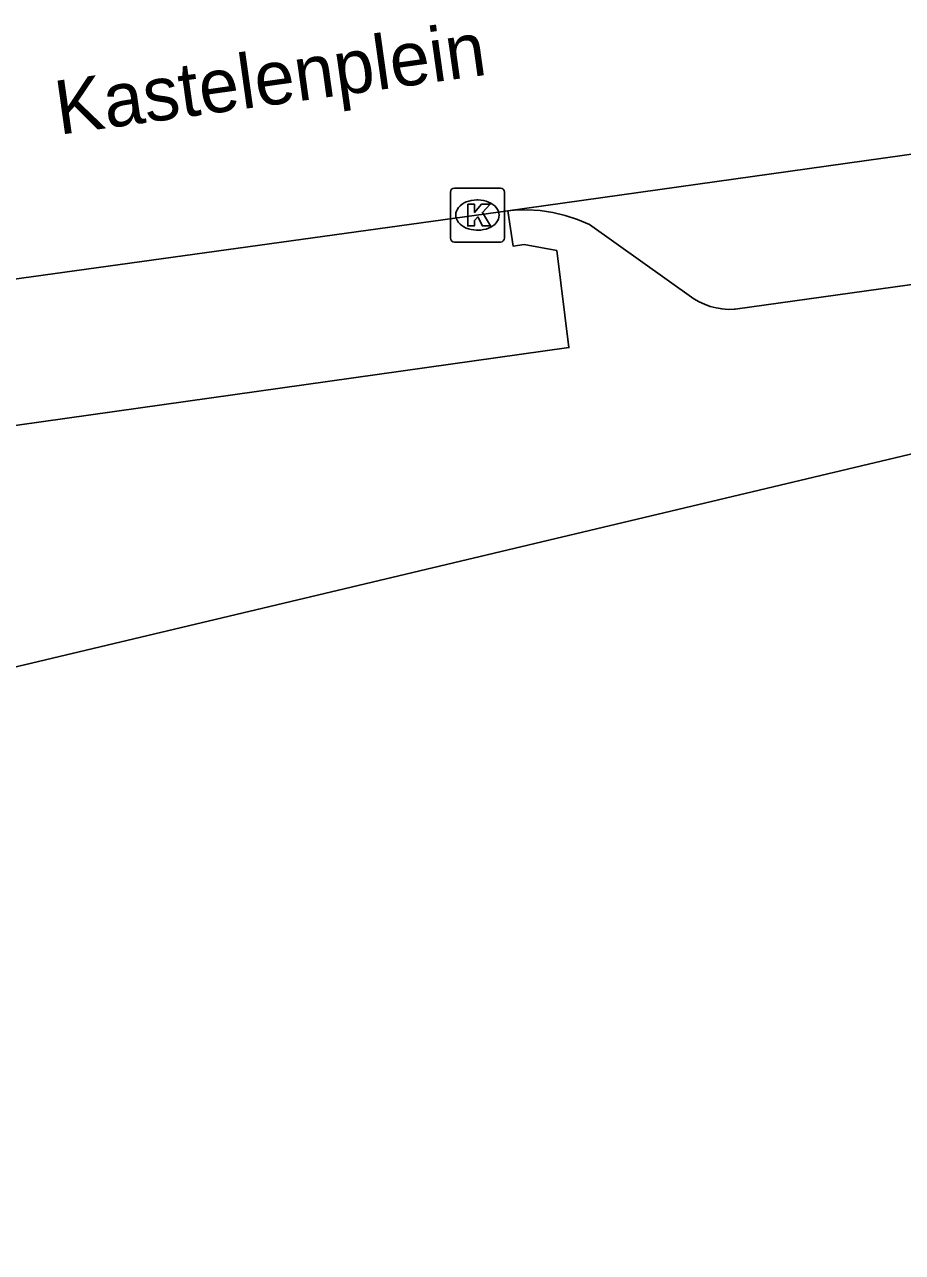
# Model space of a CAD drawing. Extents: x 158038 to 159242, y 380133 to 381214.
# Drawn here: x 158715.85 to 158732.11, y 381135.15 to 381157.89 of the extents above; entities that cross this region are included whole.
import ezdxf

# ---------------------------------------------------------------- set-up
doc = ezdxf.new("R2010")
doc.units = 0
for name, color, linetype in [('IMGEO_Kolk', 7, 'Continuous'), ('IMGEO_Openbare_ruimte_label', 7, 'Continuous'), ('IMGEO_Pand', 7, 'Continuous'), ('IMGEO_Rijbaan_lokaal_open', 7, 'Continuous'), ('IMGEO_Voetpad_open', 7, 'Continuous')]:
    doc.layers.add(name, color=color, linetype=linetype)

msp = doc.modelspace()

# ---------------------------------------------------------------- linework, layer by layer
at = {"layer": 'IMGEO_Kolk'}
for p, q in [((158723.738, 381153.937), (158723.738, 381154.789)), ((158723.813, 381154.863), (158724.665, 381154.863)), ((158724.739, 381154.789), (158724.739, 381153.937)), ((158724.226, 381154.643), (158724.251, 381154.643)), ((158724.665, 381153.863), (158723.813, 381153.863)), ((158724.249, 381154.083), (158724.224, 381154.083))]:
    msp.add_line(p, q, dxfattribs=at)
for points in [[(158723.738, 381153.937), (158723.738, 381154.789)], [(158723.813, 381154.863), (158724.665, 381154.863)], [(158724.739, 381154.789), (158724.739, 381153.937)], [(158724.059, 381154.563), (158724.182, 381154.563), (158724.182, 381154.412), (158724.312, 381154.563), (158724.476, 381154.563), (158724.33, 381154.412), (158724.483, 381154.163), (158724.331, 381154.163), (158724.246, 381154.327), (158724.182, 381154.26), (158724.182, 381154.163), (158724.059, 381154.163), (158724.059, 381154.563)], [(158724.665, 381153.863), (158723.813, 381153.863)]]:
    msp.add_lwpolyline(points, dxfattribs=at)
for centre, start, end in [((158723.815, 381154.787), 91.552, 178.448), ((158723.815, 381154.787), 91.552, 178.448), ((158724.663, 381154.787), 1.552, 88.448), ((158724.663, 381154.787), 1.552, 88.448), ((158723.815, 381153.939), 181.552, 268.448), ((158723.815, 381153.939), 181.552, 268.448), ((158724.663, 381153.939), 271.552, 358.448), ((158724.663, 381153.939), 271.552, 358.448)]:
    msp.add_arc(centre, 0.0765, start, end, dxfattribs=at)
for centre, major_axis, ratio, start_param, end_param in [((158724.225, 381154.363), (-0.387, 0.002), 0.722429, 4.712389, 7.853982), ((158724.25, 381154.363), (-0.39, 0.002), 0.717154, 1.570796, 4.712389)]:
    msp.add_ellipse(centre, major_axis=major_axis, ratio=ratio, start_param=start_param, end_param=end_param, dxfattribs=at)
at = {"layer": 'IMGEO_Pand'}
msp.add_lwpolyline([(158743.55, 381134.428), (158743.202, 381135.921), (158739.534, 381151.662), (158709.69, 381144.574), (158709.861, 381143.861), (158709.57, 381143.791), (158696.639, 381140.699)], dxfattribs=at)
at = {"layer": 'IMGEO_Rijbaan_lokaal_open'}
for points in [[(158724.803, 381154.439), (158738.395, 381156.347), (158738.547, 381156.368), (158746.032, 381157.46)], [(158699.52, 381150.945), (158704.376, 381151.612), (158724.803, 381154.439)]]:
    msp.add_lwpolyline(points, dxfattribs=at)
at = {"layer": 'IMGEO_Voetpad_open'}
for points in [[(158724.803, 381154.439), (158724.92, 381154.451), (158725.159, 381154.459), (158725.398, 381154.446), (158725.634, 381154.412), (158725.866, 381154.357), (158726.093, 381154.281), (158726.312, 381154.185), (158728.248, 381152.813), (158728.345, 381152.757), (158728.447, 381152.71), (158728.552, 381152.671), (158728.661, 381152.643), (158728.771, 381152.624), (158728.883, 381152.616), (158728.995, 381152.617), (158729.011, 381152.618), (158738.965, 381154.007), (158739.044, 381154.018), (158742.969, 381154.564)], [(158697.04, 381148.378), (158697.131, 381147.854), (158725.932, 381151.909), (158725.707, 381153.706), (158725.106, 381153.815), (158724.899, 381153.787), (158724.803, 381154.439)]]:
    msp.add_lwpolyline(points, dxfattribs=at)

# ---------------------------------------------------------------- texts
at = {"layer": 'IMGEO_Openbare_ruimte_label'}
msp.add_text('Kastelenplein', height=1, rotation=7.9923, dxfattribs=at).set_placement((158716.492, 381155.847))

doc.saveas('drawing.dxf')
